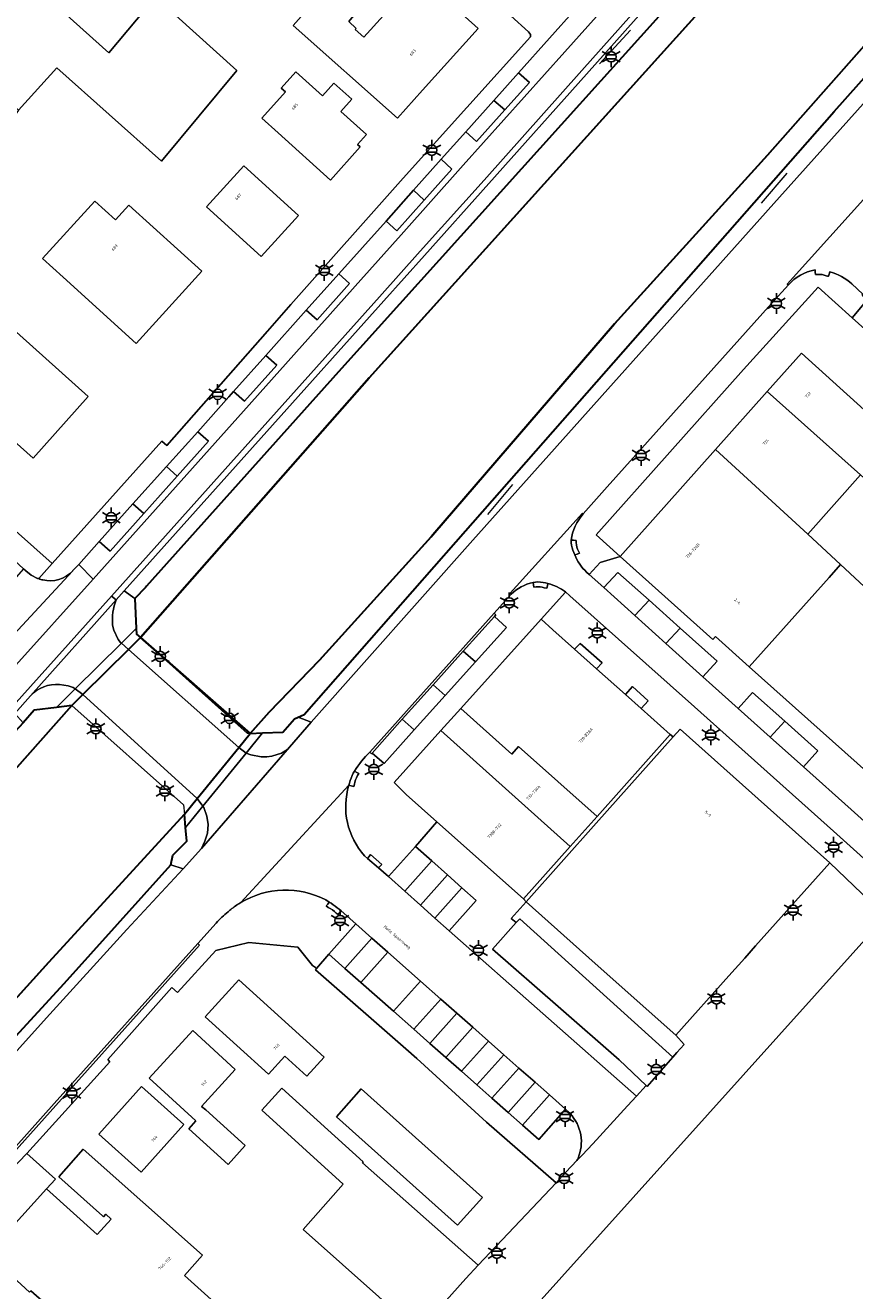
# Model space of a CAD drawing. Extents: x 105780 to 185197, y 477999 to 525027.
# Tile 353 of 562: x 107438 to 107540, y 479692 to 479848. Entities that reach past the tile are written whole.
import ezdxf
from ezdxf.enums import TextEntityAlignment as Align

# ---------------------------------------------------------------- set-up
doc = ezdxf.new("R2010")
doc.units = 0
for name, color, linetype, lineweight in [('B-RO-IE-MEUBILAIR_WEGMEUBILAIR-S', 252, 'Continuous', 25), ('B-RO-IE-TERREINAFSCHEIDING_KUNSTMATIG_HEKWERK-G', 252, 'IE-TERREINAFSCHEIDING-KUNSTMATIG', 18), ('B-WE-GW-WATERGANG_SLOOT_INSTEEK-G', 252, 'Continuous', 30), ('B-XX-KG-KADASTRAAL_BEBOUWING-G', 252, 'Continuous', 20), ('B1-WE-KW-KUNSTWERK_DEK-BRUG', 252, 'Continuous', 18), ('B1-WE-KW-KUNSTWERK_LANDHOOFD-GV', 252, 'Continuous', 18), ('B1-WE-OG-BEBOUWING-T18', 7, 'Continuous', 18), ('B1-WE-OG-TERREIN_ERF-GV', 252, 'Continuous', 18), ('B1-WE-OG-TOPOGRAFIE-T18', 10, 'Continuous', 18), ('B1-WE-OG-WEG-GV', 7, 'Continuous', 18), ('B1-WE-VH-VERHARDING_ASFALT-GV', 252, 'Continuous', 18), ('B1-WE-VH-VERHARDING_BEDRIJFSVLOERPLAAT-GV', 252, 'Continuous', 18), ('B1-WE-VH-VERHARDING_BETONSTRAATSTEEN-GV', 252, 'Continuous', 18), ('B1-WE-VH-VERHARDING_STRAATBAKSTEEN-GV', 252, 'Continuous', 18), ('B1-WE-VH-VERHARDING_TEGEL-GV', 252, 'Continuous', 18)]:
    doc.layers.add(name, color=color, linetype=linetype, lineweight=lineweight)
doc.styles.add('NLCS-ISO', font='NLCS-ISO.ttf')
doc.styles.add('NLCS-ISO-M200-T18', font='NLCS-ISO.ttf', dxfattribs={"height": 0.36})
doc.linetypes.add('IE-TERREINAFSCHEIDING-KUNSTMATIG', pattern='A,4,[82,NLCS.SHX,S=0.75,R=90,X=0,Y=0],4,-2', length=10)

# ---------------------------------------------------------------- blocks, each defined once
blk = doc.blocks.new('B-SIE-WEG_LICHTMAST-SO')
at = {"ltscale": 0.1}
for p, q in [((-1.1, 0.63), (-2.19, 1.27)), ((0, 1.27), (0, 2.53)), ((1.1, 0.63), (2.19, 1.27)), ((-1.1, -0.63), (-2.19, -1.27)), ((0, -1.27), (0, -2.53)), ((1.1, -0.63), (2.19, -1.27))]:
    blk.add_line(p, q, dxfattribs=at)
at = {"flags": 128}
for points in [[(-1.16, 0.5), (1.16, 0.5)], [(-1.16, -0.5), (1.16, -0.5)]]:
    blk.add_lwpolyline(points, dxfattribs=at)
at = {"ltscale": 0.1}
blk.add_circle((0, 0), 1.27, dxfattribs=at)
at = {"style": 'NLCS-ISO'}
blk.add_attdef('TYPE', text='', height=1.8, dxfattribs=at).set_placement((0, 2.53), align=Align.BOTTOM_CENTER)

msp = doc.modelspace()

# ---------------------------------------------------------------- linework, layer by layer
at = {"layer": 'B-RO-IE-TERREINAFSCHEIDING_KUNSTMATIG_HEKWERK-G', "flags": 128}
for points in [[(107512.172, 479847.523), (107508.358, 479843.379)], [(107528.319, 479826.228), (107531.489, 479829.956)], [(107494.613, 479787.939), (107497.724, 479791.639)]]:
    msp.add_lwpolyline(points, dxfattribs=at)
at = {"layer": 'B-WE-GW-WATERGANG_SLOOT_INSTEEK-G', "flags": 128}
for points in [[(107597.37, 479940.99), (107595.922, 479939.549), (107583.267, 479924.507), (107561.326, 479899.709), (107516.033, 479849.622), (107476.267, 479805.5), (107452.606, 479779.093), (107452.489, 479778.962), (107451.192, 479777.604), (107451.368, 479773.897), (107451.401, 479773.209), (107451.877, 479772.782), (107480.013, 479804.74), (107521.232, 479850.413), (107566.72, 479900.512), (107597.385, 479936.534), (107603.985, 479938.791), (107606.042, 479941.003)], [(107544.38, 479849.507), (107529.052, 479832.172), (107510.205, 479811.398), (107487.869, 479785.417), (107487.663, 479785.177), (107473.903, 479769.994), (107467.72, 479763.586), (107465.393, 479760.983), (107466.92, 479761.036), (107469.391, 479761.122), (107470.834, 479762.763), (107471.287, 479762.966), (107472.021, 479763.294), (107490.695, 479784.544), (107537.252, 479837.524), (107546.342, 479847.736), (107551.234, 479853.231)], [(107390.697, 479677.201), (107407.717, 479696.159), (107409.18, 479697.85), (107409.796, 479698.562), (107413.984, 479703.403), (107414.719, 479704.215), (107440.607, 479732.826), (107457.297, 479751.059), (107458.867, 479752.984), (107463.967, 479759.236), (107465.393, 479760.983), (107451.877, 479772.782), (107450.393, 479771.312), (107444.787, 479765.759), (107443.424, 479764.408), (107439.578, 479760.075), (107417.503, 479735.204), (107401.839, 479717.797), (107400.843, 479716.69), (107395.846, 479711.136), (107394.984, 479710.178), (107376.607, 479689.756)]]:
    msp.add_lwpolyline(points, dxfattribs=at)
for points in [[(107544.38, 479849.507), (107547.222, 479852.72), (107565.806, 479873.349), (107582.927, 479893.211), (107602.296, 479915.512), (107609.802, 479924.009), (107610.647, 479925.593), (107611.938, 479928.463), (107613.532, 479931.444), (107614.767, 479933.277), (107606.042, 479941.003), (107603.985, 479938.791), (107597.385, 479936.534), (107566.72, 479900.512), (107521.232, 479850.413), (107480.013, 479804.74), (107451.877, 479772.782), (107465.393, 479760.983), (107467.72, 479763.586), (107473.903, 479769.994), (107487.663, 479785.177), (107487.869, 479785.417), (107510.205, 479811.398), (107529.052, 479832.172)], [(107443.424, 479764.408), (107441.557, 479764.177), (107438.816, 479763.839), (107437.441, 479762.275), (107435.395, 479760.059), (107420.138, 479743.532), (107399.34, 479720.052), (107401.839, 479717.797), (107417.503, 479735.204), (107439.578, 479760.075)], [(107455.631, 479744.809), (107455.883, 479745.991), (107457.594, 479747.704), (107457.442, 479749.418), (107457.297, 479751.059), (107440.607, 479732.826), (107414.719, 479704.215), (107416.845, 479702.297), (107442.471, 479730.194)]]:
    msp.add_lwpolyline(points, close=True, dxfattribs=at)
at = {"layer": 'B-XX-KG-KADASTRAAL_BEBOUWING-G', "flags": 128}
for points in [[(107430.127, 479860.764), (107425.687, 479864.74), (107421.971, 479860.591), (107423.287, 479859.413), (107418.62, 479854.202), (107421.748, 479851.375), (107436.881, 479837.698), (107441.595, 479842.914), (107454.485, 479831.424), (107463.747, 479842.572), (107453.729, 479851.627), (107448.004, 479844.752)], [(107493.448, 479847.745), (107486.213, 479854.265), (107479.371, 479846.673), (107478.319, 479847.619), (107478.421, 479847.733), (107477.507, 479848.589), (107478.322, 479849.532), (107475.643, 479851.921), (107474.807, 479850.987), (107473.902, 479851.784), (107470.661, 479848.123), (107483.497, 479836.71), (107486.606, 479840.168)], [(107466.812, 479836.692), (107468.823, 479834.881), (107475.249, 479829.095), (107478.913, 479833.162), (107478.583, 479833.459), (107479.682, 479834.679), (107476.532, 479837.517), (107477.892, 479839.027), (107475.695, 479841.007), (107474.303, 479839.462), (107471.016, 479842.423), (107469.203, 479840.411), (107469.733, 479839.933)], [(107471.328, 479824.746), (107464.599, 479830.846), (107460.016, 479825.791), (107466.744, 479819.691)], [(107448.814, 479824.189), (107446.259, 479826.511), (107439.833, 479819.44), (107442.387, 479817.119), (107451.341, 479808.981), (107459.417, 479817.867), (107450.464, 479826.005)], [(107430.18, 479816.131), (107426.391, 479819.521), (107419.597, 479811.927), (107423.386, 479808.537), (107438.659, 479794.872), (107445.454, 479802.466)], [(107529.018, 479803.055), (107540.495, 479792.792), (107543.632, 479789.987), (107547.798, 479794.606), (107533.252, 479807.8)], [(107529.018, 479803.055), (107522.665, 479795.934), (107534.01, 479785.521), (107540.495, 479792.792)], [(107534.01, 479785.521), (107522.665, 479795.934), (107510.898, 479782.747), (107522.324, 479772.546), (107522.634, 479772.893), (107526.793, 479769.18), (107536.631, 479780.192), (107538.039, 479781.768)], [(107554.527, 479785.92), (107555.835, 479787.376), (107551.662, 479791.161), (107547.798, 479794.606), (107543.632, 479789.987), (107540.495, 479792.792), (107534.01, 479785.521), (107538.039, 479781.768), (107546.825, 479773.606), (107556.385, 479784.251)], [(107546.825, 479773.606), (107538.039, 479781.768), (107536.631, 479780.192), (107526.793, 479769.18), (107547.3, 479750.871), (107552.034, 479746.636), (107561.941, 479757.775), (107545.699, 479772.352)], [(107513.498, 479764.045), (107511.557, 479765.775), (107508.004, 479768.941), (107505.315, 479771.337), (107502.626, 479773.733), (107501.208, 479775.041), (107491.304, 479764.05), (107497.599, 479758.441), (107498.418, 479759.36), (107508.08, 479750.749), (107517.082, 479760.852)], [(107491.304, 479764.05), (107488.858, 479761.335), (107504.78, 479747.046), (107508.08, 479750.749), (107498.418, 479759.36), (107497.599, 479758.441)], [(107488.858, 479761.335), (107483.094, 479754.939), (107484.583, 479753.484), (107488.362, 479750.117), (107499.039, 479740.603), (107504.78, 479747.046)], [(107518.286, 479761.506), (107517.427, 479760.544), (107507.952, 479749.926), (107499.333, 479740.267), (107507.86, 479732.658), (107517.754, 479723.829), (107524.283, 479731.145), (107526.241, 479733.339), (107527.587, 479734.848), (107536.707, 479745.068)], [(107474.482, 479721.127), (107463.968, 479730.658), (107459.844, 479726.109), (107467.638, 479719.043), (107469.639, 479721.25), (107472.359, 479718.784)], [(107458.202, 479713.756), (107458.711, 479713.296), (107457.826, 479712.318), (107462.675, 479707.932), (107464.78, 479710.259), (107459.931, 479714.645), (107459.382, 479715.048), (107463.552, 479719.615), (107458.312, 479724.399), (107452.962, 479718.54)], [(107457.231, 479712.86), (107452.018, 479717.541), (107446.747, 479711.67), (107451.96, 479706.99)], [(107491.915, 479693.897), (107493.441, 479695.543), (107479.2, 479708.134), (107479.293, 479708.237), (107469.285, 479717.313), (107466.82, 479714.594), (107476.827, 479705.518), (107471.917, 479699.927), (107486.072, 479687.331)], [(107493.958, 479703.871), (107479.057, 479717.228), (107475.99, 479713.806), (107490.891, 479700.449)], [(107464.992, 479661.964), (107477.614, 479675.952), (107476.667, 479676.807), (107457.312, 479694.272), (107459.522, 479696.758), (107444.849, 479709.805), (107441.837, 479706.417), (107447.226, 479701.625), (107447.346, 479701.503), (107447.622, 479701.806), (107448.288, 479701.202), (107446.561, 479699.298), (107440.333, 479704.949), (107433.049, 479696.921), (107438.233, 479692.218), (107438.374, 479692.373), (107441.142, 479689.953), (107440.985, 479689.776), (107447.87, 479683.654), (107444.766, 479680.215)]]:
    msp.add_lwpolyline(points, close=True, dxfattribs=at)
msp.add_lwpolyline([(107598.842, 479688.691), (107597.154, 479690.211), (107587.982, 479698.477), (107543.601, 479738.467), (107494.967, 479684.348), (107468.927, 479655.371), (107521.169, 479608.307), (107522.987, 479610.334)], dxfattribs=at)
at = {"layer": 'B1-WE-KW-KUNSTWERK_DEK-BRUG', "flags": 128}
msp.add_lwpolyline([(107441.557, 479764.177), (107443.424, 479764.408), (107457.196, 479752.196), (107457.297, 479751.059), (107457.442, 479749.418), (107459.577, 479752.034), (107464.897, 479758.556), (107466.92, 479761.036), (107465.393, 479760.983), (107465.048, 479760.971), (107451.877, 479772.782), (107451.401, 479773.209), (107451.368, 479773.897), (107449.533, 479772.079), (107443.858, 479766.457)], close=True, dxfattribs=at)
at = {"layer": 'B1-WE-KW-KUNSTWERK_LANDHOOFD-GV', "flags": 128}
for points in [[(107451.877, 479772.782), (107451.401, 479773.209), (107451.368, 479773.897), (107449.533, 479772.079), (107443.858, 479766.457), (107441.557, 479764.177), (107443.424, 479764.408), (107444.787, 479765.759), (107450.393, 479771.312)], [(107464.897, 479758.556), (107466.92, 479761.036), (107465.393, 479760.983), (107463.967, 479759.236), (107458.867, 479752.984), (107457.297, 479751.059), (107457.442, 479749.418), (107459.577, 479752.034)]]:
    msp.add_lwpolyline(points, close=True, dxfattribs=at)
at = {"layer": 'B1-WE-OG-TERREIN_ERF-GV', "flags": 128}
for points in [[(107430.127, 479860.764), (107448.004, 479844.752), (107453.729, 479851.627), (107463.747, 479842.572), (107454.485, 479831.424), (107441.595, 479842.914), (107436.881, 479837.698), (107431.633, 479830.49), (107425.131, 479823.292), (107422.534, 479825.638), (107420.537, 479823.428), (107419.721, 479824.166), (107408.058, 479811.256), (107408.296, 479811.042), (107441.026, 479781.887), (107454.52, 479796.962), (107455.121, 479796.399), (107467.52, 479810.502), (107470.381, 479813.756), (107484.208, 479829.325), (107499.867, 479846.707), (107499.885, 479847), (107499.627, 479847.329), (107497.455, 479849.322)], [(107486.072, 479687.331), (107471.917, 479699.927), (107476.827, 479705.518), (107466.82, 479714.594), (107469.285, 479717.313), (107479.293, 479708.237), (107479.2, 479708.134), (107493.441, 479695.543), (107503.03, 479705.682), (107494.479, 479713.117), (107485.907, 479720.964), (107484.538, 479722.162), (107473.413, 479731.898), (107473.544, 479732.046), (107473.407, 479732.166), (107473.07, 479732.408), (107471.256, 479734.661), (107465.236, 479735.252), (107461.144, 479734.249), (107456.422, 479729.087), (107455.741, 479729.727), (107447.861, 479720.868), (107448.118, 479720.578), (107437.913, 479709.282), (107441.411, 479706.138), (107440.333, 479704.949), (107446.561, 479699.298), (107448.288, 479701.202), (107447.622, 479701.806), (107447.346, 479701.503), (107447.226, 479701.625), (107441.837, 479706.417), (107444.849, 479709.805), (107459.522, 479696.758), (107457.312, 479694.272), (107476.667, 479676.807)]]:
    msp.add_lwpolyline(points, dxfattribs=at)
for points in [[(107473.902, 479851.784), (107474.807, 479850.987), (107475.643, 479851.921), (107478.322, 479849.532), (107477.507, 479848.589), (107478.421, 479847.733), (107478.319, 479847.619), (107479.371, 479846.673), (107486.213, 479854.265), (107493.448, 479847.745), (107486.606, 479840.168), (107483.497, 479836.71), (107470.661, 479848.123)], [(107469.733, 479839.933), (107469.203, 479840.411), (107471.016, 479842.423), (107474.303, 479839.462), (107475.695, 479841.007), (107477.892, 479839.027), (107476.532, 479837.517), (107479.682, 479834.679), (107478.583, 479833.459), (107478.913, 479833.162), (107475.249, 479829.095), (107468.823, 479834.881), (107466.812, 479836.692)], [(107464.599, 479830.846), (107471.328, 479824.746), (107466.744, 479819.691), (107460.016, 479825.791)], [(107450.464, 479826.005), (107459.417, 479817.867), (107451.341, 479808.981), (107442.387, 479817.119), (107439.833, 479819.44), (107446.259, 479826.511), (107448.814, 479824.189)], [(107445.454, 479802.466), (107438.659, 479794.872), (107423.386, 479808.537), (107419.597, 479811.927), (107426.391, 479819.521), (107430.18, 479816.131)], [(107539.489, 479812.145), (107535.289, 479815.904), (107526.104, 479805.769), (107507.958, 479785.405), (107510.898, 479782.747), (107522.665, 479795.934), (107529.018, 479803.055), (107533.252, 479807.8), (107547.798, 479794.606), (107551.662, 479791.161), (107555.835, 479787.376), (107554.527, 479785.92), (107556.385, 479784.251), (107556.638, 479784.024), (107558.497, 479782.367), (107559.895, 479783.935), (107558.111, 479785.563), (107563.157, 479790.956)], [(107506.006, 479772.061), (107505.315, 479771.337), (107508.004, 479768.941), (107508.695, 479769.665)], [(107512.425, 479766.743), (107511.557, 479765.775), (107513.498, 479764.045), (107514.366, 479765.013)], [(107517.427, 479760.544), (107517.082, 479760.852), (107508.08, 479750.749), (107504.78, 479747.046), (107499.039, 479740.603), (107499.333, 479740.267), (107507.952, 479749.926)], [(107499.333, 479740.267), (107497.505, 479738.219), (107498.104, 479737.696), (107498.581, 479738.181), (107517.395, 479721.118), (107517.907, 479721.699), (107518.799, 479722.712), (107517.754, 479723.829), (107507.86, 479732.658)], [(107498.104, 479737.696), (107495.2, 479734.441), (107503.291, 479727.379), (107510.78, 479720.794), (107514.117, 479717.651), (107514.24, 479717.535), (107517.395, 479721.118), (107498.581, 479738.181)], [(107474.482, 479721.127), (107472.359, 479718.784), (107469.639, 479721.25), (107467.638, 479719.043), (107459.844, 479726.109), (107463.968, 479730.658)], [(107459.382, 479715.048), (107459.931, 479714.645), (107464.78, 479710.259), (107462.675, 479707.932), (107457.826, 479712.318), (107458.711, 479713.296), (107458.202, 479713.756), (107452.962, 479718.54), (107458.312, 479724.399), (107463.552, 479719.615)], [(107457.231, 479712.86), (107451.96, 479706.99), (107446.747, 479711.67), (107452.018, 479717.541)], [(107493.958, 479703.871), (107490.891, 479700.449), (107475.99, 479713.806), (107479.057, 479717.228)], [(107440.985, 479689.776), (107441.142, 479689.953), (107438.374, 479692.373), (107438.233, 479692.218), (107433.049, 479696.921), (107440.333, 479704.949), (107441.411, 479706.138), (107437.913, 479709.282), (107426.195, 479697.141), (107426.151, 479697.095), (107427.139, 479696.168), (107432.993, 479690.676), (107444.766, 479680.215), (107447.87, 479683.654)]]:
    msp.add_lwpolyline(points, close=True, dxfattribs=at)
at = {"layer": 'B1-WE-OG-WEG-GV', "flags": 128}
msp.add_lwpolyline([(107602.769, 479943.836), (107599.917, 479946.326), (107599.468, 479945.822), (107579.264, 479923.285), (107569.279, 479912.083), (107560.075, 479901.786), (107542.939, 479882.6), (107531.648, 479869.96), (107513.92, 479850.129), (107506.762, 479842.107), (107494.748, 479828.677), (107486.847, 479819.818), (107481.838, 479814.236), (107467.413, 479798.123), (107449.87, 479778.52), (107451.192, 479777.604), (107452.489, 479778.962), (107452.606, 479779.093), (107476.267, 479805.5), (107516.033, 479849.622), (107561.326, 479899.709), (107583.267, 479924.507), (107595.922, 479939.549), (107597.37, 479940.99)], dxfattribs=at)
for points in [[(107592.051, 479895.702), (107590.802, 479896.918), (107590.066, 479897.632), (107589.676, 479896.758), (107589.258, 479896.202), (107588.871, 479895.686), (107588.198, 479894.532), (107582.889, 479888.144), (107568.293, 479871.504), (107551.234, 479853.231), (107546.342, 479847.736), (107537.252, 479837.524), (107490.695, 479784.544), (107472.021, 479763.294), (107471.287, 479762.966), (107472.891, 479762.368), (107472.902, 479762.379), (107492.767, 479784.761), (107530.545, 479826.971), (107559.345, 479859.159), (107576.926, 479878.763), (107591.061, 479894.609)], [(107457.138, 479744.333), (107455.631, 479744.809), (107442.471, 479730.194), (107416.845, 479702.297), (107418.037, 479701.219), (107440.32, 479725.958), (107450.221, 479736.867)]]:
    msp.add_lwpolyline(points, close=True, dxfattribs=at)
at = {"layer": 'B1-WE-VH-VERHARDING_ASFALT-GV', "flags": 128}
for points in [[(107559.345, 479859.159), (107530.545, 479826.971), (107492.767, 479784.761), (107472.902, 479762.379), (107472.891, 479762.368), (107470.238, 479759.283), (107459.398, 479746.837), (107457.138, 479744.333), (107450.221, 479736.867), (107440.32, 479725.958), (107418.037, 479701.219), (107424.613, 479695.973), (107425.22, 479697.633), (107425.493, 479697.785), (107429.757, 479702.583), (107441.269, 479715.429), (107458.945, 479735.129), (107461.202, 479737.64)], [(107480.107, 479758.68), (107495.431, 479775.784), (107497.489, 479778.101), (107497.387, 479778.225), (107506.287, 479788.106), (107506.38, 479788), (107509.329, 479791.326), (107529.56, 479813.904), (107531.617, 479816.177), (107531.477, 479816.268), (107541.958, 479827.911), (107542.088, 479827.824), (107542.79, 479828.641), (107559.656, 479847.431), (107560.315, 479848.188)], [(107448.894, 479777.429), (107438.341, 479765.613)], [(107449.428, 479772.172), (107449.148, 479772.554), (107448.602, 479773.685), (107448.453, 479774.292)], [(107441.929, 479767.001), (107442.994, 479766.84), (107443.591, 479766.623), (107443.858, 479766.457), (107449.533, 479772.079), (107449.428, 479772.172)], [(107478.077, 479756.072), (107478.235, 479756.334)], [(107463.982, 479740.025), (107464.244, 479740.165), (107477.532, 479754.596)], [(107477.532, 479754.596), (107464.244, 479740.165)], [(107477.532, 479754.596), (107477.623, 479754.862)], [(107489.864, 479736.683), (107488.103, 479738.258), (107486.334, 479739.841), (107484.398, 479741.573), (107482.401, 479743.36), (107481.177, 479744.428), (107479.824, 479745.606), (107479.464, 479745.93)], [(107474.698, 479740.482), (107475.086, 479740.23), (107475.346, 479740.074)], [(107462.661, 479739.034), (107462.864, 479739.219)], [(107476.349, 479739.342), (107476.597, 479739.14), (107478.374, 479737.527), (107480.369, 479735.766), (107482.315, 479734.048), (107486.343, 479730.493), (107488.855, 479728.276), (107490.826, 479726.537), (107492.783, 479724.809), (107494.694, 479723.123), (107496.612, 479721.431), (107498.462, 479719.798), (107500.438, 479718.054), (107502.222, 479716.48), (107504.201, 479714.733), (107504.481, 479714.451)], [(107505.599, 479708.414), (107506.245, 479709.092), (107507.557, 479710.469), (107511.813, 479715.128), (107512.919, 479716.34), (107489.864, 479736.683)]]:
    msp.add_lwpolyline(points, dxfattribs=at)
for points in [[(107448.311, 479777.884), (107466.858, 479798.579), (107481.294, 479814.71), (107486.316, 479820.337), (107494.162, 479829.093), (107506.182, 479842.568), (107513.33, 479850.575), (107510.843, 479852.434), (107504.122, 479844.878), (107491.597, 479830.905), (107483.961, 479822.351), (107478.987, 479816.793), (107464.542, 479800.625), (107446.045, 479779.98), (107436.191, 479768.986), (107417.706, 479748.346), (107403.893, 479732.937), (107382.485, 479709.067), (107384.827, 479707.086), (107391.456, 479714.471), (107397.72, 479721.478), (107407.932, 479732.827), (107420.513, 479746.869), (107436.204, 479764.363)], [(107443.858, 479766.457), (107444.787, 479765.759), (107458.867, 479752.984), (107459.577, 479752.034), (107464.897, 479758.556), (107463.967, 479759.236), (107450.393, 479771.312), (107449.533, 479772.079)], [(107470.238, 479759.283), (107469.773, 479758.87), (107469.228, 479758.562), (107468.049, 479758.195), (107467.437, 479758.083), (107466.726, 479758.091), (107465.472, 479758.339), (107464.897, 479758.556), (107459.577, 479752.034), (107459.696, 479751.847), (107460.056, 479750.778), (107460.211, 479749.786), (107460.116, 479748.705), (107459.797, 479747.719), (107459.398, 479746.837)]]:
    msp.add_lwpolyline(points, close=True, dxfattribs=at)
at = {"layer": 'B1-WE-VH-VERHARDING_ASFALT-GV'}
for points in [[(107448.453, 479774.292, -0.1161059), (107448.894, 479777.429)], [(107438.341, 479765.613, -0.2331649), (107441.929, 479767.001)], [(107478.235, 479756.334, -0.0601735), (107480.107, 479758.68)], [(107477.623, 479754.862, -0.0903179), (107478.077, 479756.072)], [(107479.464, 479745.93, -0.2651125), (107477.532, 479754.596)], [(107464.244, 479740.165, -0.1265174), (107469.41, 479741.71)], [(107469.41, 479741.71, -0.1239177), (107474.698, 479740.482)], [(107461.202, 479737.64, -0.0401421), (107462.661, 479739.034)], [(107462.864, 479739.219, -0.0214454), (107463.982, 479740.025)], [(107475.346, 479740.074, -0.0259829), (107476.349, 479739.342)], [(107504.481, 479714.451, -0.3048335), (107505.839, 479708.988)], [(107505.839, 479708.988, -0.0346185), (107505.599, 479708.414)]]:
    msp.add_lwpolyline(points, format="xyb", dxfattribs=at)
at = {"layer": 'B1-WE-VH-VERHARDING_BEDRIJFSVLOERPLAAT-GV', "flags": 128}
for points in [[(107491.615, 479771.108), (107495.433, 479775.375), (107495.613, 479775.591), (107495.431, 479775.784), (107480.107, 479758.68), (107480.311, 479758.48), (107480.39, 479758.563), (107484.107, 479762.717), (107487.898, 479766.954)], [(107458.945, 479735.129), (107441.269, 479715.429), (107429.757, 479702.583), (107429.988, 479702.383), (107441.474, 479715.189), (107459.153, 479734.912)]]:
    msp.add_lwpolyline(points, close=True, dxfattribs=at)
at = {"layer": 'B1-WE-VH-VERHARDING_BETONSTRAATSTEEN-GV', "flags": 128}
for points in [[(107560.075, 479901.786), (107559.437, 479902.147), (107542.381, 479883.06), (107531.041, 479870.365), (107513.33, 479850.575), (107506.182, 479842.568), (107494.162, 479829.093), (107486.316, 479820.337), (107481.294, 479814.71), (107466.858, 479798.579), (107448.311, 479777.884), (107448.894, 479777.429), (107449.87, 479778.52), (107467.413, 479798.123), (107481.838, 479814.236), (107486.847, 479819.818), (107494.748, 479828.677), (107506.762, 479842.107), (107513.92, 479850.129), (107531.648, 479869.96), (107542.939, 479882.6)], [(107499.757, 479841.112), (107498.414, 479842.299), (107495.378, 479838.901), (107496.718, 479837.717)], [(107496.718, 479837.717), (107495.378, 479838.901), (107491.907, 479835.016), (107493.236, 479833.827)], [(107490.214, 479830.445), (107488.906, 479831.661), (107485.497, 479827.847), (107486.806, 479826.63)], [(107486.806, 479826.63), (107485.497, 479827.847), (107482.102, 479824.048), (107483.432, 479822.854)], [(107476.286, 479817.538), (107472.293, 479813.064), (107473.635, 479811.897), (107477.609, 479816.343)], [(107467.311, 479807.496), (107463.35, 479803.065), (107464.666, 479801.878), (107468.646, 479806.325)], [(107460.26, 479796.963), (107458.933, 479798.118), (107455.083, 479793.822), (107456.412, 479792.661)], [(107456.412, 479792.661), (107455.083, 479793.822), (107450.961, 479789.223), (107452.294, 479788.057)], [(107452.294, 479788.057), (107450.961, 479789.223), (107446.803, 479784.583), (107448.141, 479783.414)], [(107383.988, 479705.039), (107391.577, 479713.696), (107392.386, 479714.618), (107394.752, 479717.278), (107395.622, 479718.257), (107397.558, 479720.434), (107401.654, 479725.04), (107421.071, 479746.382), (107436.401, 479763.453), (107438.341, 479765.613), (107448.894, 479777.429), (107448.311, 479777.884), (107436.204, 479764.363), (107420.513, 479746.869), (107407.932, 479732.827), (107397.72, 479721.478), (107391.456, 479714.471), (107384.827, 479707.086), (107383.372, 479705.465)], [(107487.735, 479745.292), (107485.746, 479747.073), (107482.401, 479743.36), (107484.398, 479741.573)], [(107489.669, 479743.56), (107487.735, 479745.292), (107484.398, 479741.573), (107486.334, 479739.841)], [(107491.438, 479741.976), (107489.669, 479743.56), (107486.334, 479739.841), (107488.103, 479738.258)], [(107493.198, 479740.4), (107491.438, 479741.976), (107488.103, 479738.258), (107489.864, 479736.683)], [(107480.369, 479735.766), (107478.374, 479737.527), (107475.057, 479733.816), (107477.052, 479732.055)], [(107482.315, 479734.048), (107480.369, 479735.766), (107477.052, 479732.055), (107478.998, 479730.337)], [(107482.315, 479734.048), (107478.998, 479730.337), (107483.026, 479726.782), (107486.343, 479730.493)], [(107488.855, 479728.276), (107486.343, 479730.493), (107483.026, 479726.782), (107485.538, 479724.565)], [(107490.826, 479726.537), (107488.855, 479728.276), (107485.538, 479724.565), (107487.509, 479722.826)], [(107492.783, 479724.809), (107490.826, 479726.537), (107487.509, 479722.826), (107489.466, 479721.098)], [(107494.694, 479723.123), (107492.783, 479724.809), (107489.466, 479721.098), (107491.377, 479719.412)], [(107496.612, 479721.431), (107494.694, 479723.123), (107491.377, 479719.412), (107493.295, 479717.72)], [(107498.462, 479719.798), (107496.612, 479721.431), (107493.295, 479717.72), (107495.144, 479716.087)], [(107500.438, 479718.054), (107498.462, 479719.798), (107495.144, 479716.087), (107497.12, 479714.342)], [(107502.222, 479716.48), (107500.438, 479718.054), (107497.12, 479714.342), (107498.904, 479712.768)], [(107504.201, 479714.733), (107502.222, 479716.48), (107498.904, 479712.768), (107500.897, 479711.008)]]:
    msp.add_lwpolyline(points, close=True, dxfattribs=at)
for points in [[(107508.548, 479853.656), (107502.211, 479846.565), (107498.414, 479842.299), (107499.757, 479841.112), (107496.718, 479837.717), (107493.236, 479833.827), (107491.907, 479835.016), (107488.906, 479831.661), (107490.214, 479830.445), (107486.806, 479826.63), (107483.432, 479822.854), (107482.102, 479824.048), (107476.286, 479817.538), (107477.609, 479816.343), (107473.635, 479811.897), (107472.293, 479813.064), (107467.311, 479807.496), (107468.646, 479806.325), (107464.666, 479801.878), (107463.35, 479803.065), (107462.749, 479802.397), (107458.933, 479798.118), (107460.26, 479796.963), (107456.412, 479792.661), (107452.294, 479788.057), (107448.141, 479783.414), (107446.803, 479784.583), (107444.281, 479781.783), (107446.045, 479779.98), (107464.542, 479800.625), (107478.987, 479816.793), (107483.961, 479822.351), (107491.597, 479830.905), (107504.122, 479844.878), (107510.843, 479852.434)], [(107403.893, 479732.937), (107417.706, 479748.346), (107436.191, 479768.986), (107446.045, 479779.98), (107444.281, 479781.783), (107443.598, 479781.075)], [(107439.355, 479780.031), (107439.212, 479780.058), (107438.439, 479780.464), (107437.768, 479780.986), (107437.505, 479781.23), (107433.878, 479777.17), (107434.415, 479776.679)], [(107435.269, 479772.03), (107443.501, 479780.969)], [(107443.501, 479780.969), (107435.269, 479772.03)], [(107494.967, 479684.348), (107543.601, 479738.467), (107536.707, 479745.068), (107527.587, 479734.848), (107526.241, 479733.339), (107524.283, 479731.145), (107517.754, 479723.829), (107518.799, 479722.712), (107517.907, 479721.699), (107517.395, 479721.118), (107514.24, 479717.535), (107514.117, 479717.651), (107512.919, 479716.34), (107511.813, 479715.128), (107507.557, 479710.469), (107506.245, 479709.092), (107505.599, 479708.414), (107504.216, 479706.962), (107503.03, 479705.682), (107493.441, 479695.543), (107491.915, 479693.897), (107486.072, 479687.331)]]:
    msp.add_lwpolyline(points, dxfattribs=at)
at = {"layer": 'B1-WE-VH-VERHARDING_BETONSTRAATSTEEN-GV'}
for points in [[(107443.501, 479780.969, -0.2652749), (107439.856, 479779.868)], [(107443.598, 479781.075, -0.0145318), (107443.501, 479780.969)], [(107439.856, 479779.868, -0.0300104), (107439.355, 479780.031)]]:
    msp.add_lwpolyline(points, format="xyb", dxfattribs=at)
at = {"layer": 'B1-WE-VH-VERHARDING_STRAATBAKSTEEN-GV', "flags": 128}
for points in [[(107476.286, 479817.538), (107482.102, 479824.048), (107485.497, 479827.847), (107488.906, 479831.661), (107491.907, 479835.016), (107495.378, 479838.901), (107498.414, 479842.299), (107502.211, 479846.565), (107508.548, 479853.656)], [(107497.455, 479849.322), (107499.627, 479847.329), (107499.885, 479847), (107499.867, 479846.707), (107484.208, 479829.325), (107470.381, 479813.756), (107467.52, 479810.502), (107455.121, 479796.399), (107454.52, 479796.962), (107441.026, 479781.887), (107439.355, 479780.031)], [(107542.088, 479827.824), (107541.958, 479827.911), (107531.477, 479816.268), (107531.617, 479816.177)], [(107539.42, 479816.296), (107540.802, 479815.05), (107540.709, 479814.941), (107541.339, 479814.374), (107544.797, 479818.074), (107544.336, 479818.691), (107542.732, 479820.13)], [(107443.598, 479781.075), (107444.281, 479781.783), (107446.803, 479784.583), (107450.961, 479789.223), (107455.083, 479793.822), (107458.933, 479798.118), (107462.749, 479802.397), (107463.35, 479803.065), (107467.311, 479807.496), (107472.293, 479813.064), (107476.286, 479817.538)], [(107534.912, 479818.028), (107534.923, 479817.732), (107534.958, 479817.448), (107535.247, 479817.459)], [(107535.247, 479817.459), (107534.958, 479817.448), (107534.923, 479817.732), (107534.912, 479818.028)], [(107536.271, 479817.314), (107536.44, 479817.265), (107536.563, 479817.243), (107536.641, 479817.505), (107536.74, 479817.804)], [(107536.74, 479817.804), (107536.641, 479817.505), (107536.563, 479817.243), (107536.44, 479817.265), (107536.271, 479817.314)], [(107531.617, 479816.177), (107529.56, 479813.904), (107509.329, 479791.326), (107506.38, 479788)], [(107506.793, 479780.828), (107507.113, 479780.537), (107508.475, 479782.018), (107510.898, 479782.747), (107507.958, 479785.405), (107526.104, 479805.769), (107535.289, 479815.904), (107539.489, 479812.145)], [(107539.489, 479812.145), (107541.339, 479814.374), (107540.709, 479814.941), (107540.802, 479815.05), (107539.42, 479816.296)], [(107541.339, 479814.374), (107539.489, 479812.145), (107563.157, 479790.956)], [(107506.38, 479788), (107506.287, 479788.106), (107497.387, 479778.225), (107497.489, 479778.101)], [(107504.888, 479784.439), (107504.885, 479784.755)], [(107505.495, 479784.435), (107505.491, 479784.735), (107505.193, 479784.748), (107504.885, 479784.755), (107504.888, 479784.439)], [(107504.885, 479784.755), (107505.193, 479784.748), (107505.491, 479784.735), (107505.495, 479784.435)], [(107505.201, 479783.244), (107505.327, 479782.965), (107505.623, 479783.064), (107505.903, 479783.182), (107505.77, 479783.431)], [(107505.327, 479782.965), (107505.201, 479783.244)], [(107505.77, 479783.431), (107505.903, 479783.182), (107505.623, 479783.064), (107505.327, 479782.965)], [(107547.3, 479750.871), (107526.793, 479769.18), (107522.634, 479772.893), (107522.324, 479772.546), (107510.898, 479782.747), (107508.475, 479782.018), (107507.113, 479780.537), (107508.9, 479778.93), (107510.622, 479780.791), (107514.468, 479777.364), (107518.315, 479773.938), (107522.874, 479769.876), (107521.097, 479767.956), (107522.282, 479766.89), (107525.437, 479764.063), (107527.218, 479766.006), (107531.171, 479762.484), (107535.264, 479758.838), (107533.462, 479756.872), (107539.334, 479751.61), (107552.766, 479739.564)], [(107552.766, 479739.564), (107539.334, 479751.61), (107533.462, 479756.872), (107529.38, 479760.53), (107525.437, 479764.063), (107522.282, 479766.89), (107521.097, 479767.956), (107516.558, 479772.04), (107512.729, 479775.485), (107508.9, 479778.93), (107507.113, 479780.537), (107506.793, 479780.828)], [(107500.204, 479779.568), (107500.491, 479779.609)], [(107500.491, 479779.609), (107500.204, 479779.568), (107500.237, 479779.266), (107500.283, 479778.987), (107500.584, 479779.021)], [(107500.584, 479779.021), (107500.283, 479778.987), (107500.237, 479779.266), (107500.204, 479779.568)], [(107502.034, 479779.428), (107501.955, 479779.145), (107501.884, 479778.855), (107501.582, 479778.92)], [(107501.582, 479778.92), (107501.884, 479778.855), (107501.955, 479779.145), (107502.034, 479779.428)], [(107501.733, 479779.503), (107502.034, 479779.428)], [(107502.034, 479779.428), (107501.733, 479779.503)], [(107448.453, 479774.292), (107448.602, 479773.685), (107449.148, 479772.554), (107449.428, 479772.172), (107449.533, 479772.079), (107451.368, 479773.897), (107451.192, 479777.604)], [(107451.192, 479777.604), (107449.87, 479778.52), (107448.894, 479777.429)], [(107497.489, 479778.101), (107495.431, 479775.784), (107495.613, 479775.591), (107495.433, 479775.375), (107496.915, 479774.02), (107493.108, 479769.785), (107489.381, 479765.64), (107485.58, 479761.412), (107481.853, 479757.267), (107480.39, 479758.563), (107480.311, 479758.48), (107480.107, 479758.68)], [(107491.304, 479764.05), (107501.208, 479775.041), (107504.201, 479778.385), (107504.208, 479778.393)], [(107550.363, 479737.062), (107537.155, 479748.948), (107520.069, 479764.252), (107504.722, 479777.935), (107504.208, 479778.393), (107504.201, 479778.385), (107501.208, 479775.041), (107502.626, 479773.733), (107505.315, 479771.337), (107506.006, 479772.061), (107508.695, 479769.665), (107508.004, 479768.941), (107511.557, 479765.775), (107512.425, 479766.743), (107514.366, 479765.013), (107513.498, 479764.045), (107517.082, 479760.852), (107517.427, 479760.544), (107518.286, 479761.506), (107536.707, 479745.068), (107543.601, 479738.467)], [(107504.208, 479778.393), (107504.722, 479777.935), (107520.069, 479764.252), (107537.155, 479748.948), (107550.363, 479737.062), (107562.687, 479726.008), (107578.694, 479711.654), (107589.632, 479701.819), (107599.566, 479692.861), (107601.909, 479695.496), (107591.888, 479704.479), (107581.114, 479714.097), (107565.157, 479728.422), (107552.766, 479739.564)], [(107443.858, 479766.457), (107443.591, 479766.623), (107442.994, 479766.84), (107441.929, 479767.001)], [(107438.341, 479765.613), (107436.401, 479763.453), (107437.441, 479762.275), (107438.816, 479763.839), (107441.557, 479764.177), (107443.858, 479766.457)], [(107479.464, 479745.93), (107479.824, 479745.606), (107480.008, 479745.843), (107480.204, 479746.071), (107481.576, 479744.866), (107481.177, 479744.428), (107482.401, 479743.36), (107485.746, 479747.073), (107488.362, 479750.117), (107484.583, 479753.484), (107483.094, 479754.939), (107488.858, 479761.335), (107491.304, 479764.05)], [(107478.609, 479755.783), (107478.74, 479756.038), (107478.49, 479756.174), (107478.235, 479756.334), (107478.077, 479756.072)], [(107478.235, 479756.334), (107478.49, 479756.174), (107478.74, 479756.038), (107478.609, 479755.783)], [(107477.623, 479754.862), (107477.532, 479754.596), (107477.823, 479754.542), (107478.12, 479754.454), (107478.208, 479754.721)], [(107478.208, 479754.721), (107478.12, 479754.454), (107477.823, 479754.542), (107477.532, 479754.596)], [(107464.244, 479740.165), (107463.982, 479740.025)], [(107474.975, 479739.576), (107474.746, 479739.745), (107474.92, 479739.987), (107475.086, 479740.23), (107474.698, 479740.482)], [(107475.346, 479740.074), (107475.086, 479740.23), (107474.92, 479739.987), (107474.746, 479739.745), (107474.975, 479739.576)], [(107437.913, 479709.282), (107448.118, 479720.578), (107447.861, 479720.868), (107455.741, 479729.727), (107456.422, 479729.087), (107461.144, 479734.249), (107465.236, 479735.252), (107471.256, 479734.661), (107473.07, 479732.408), (107473.407, 479732.166), (107473.544, 479732.046), (107475.057, 479733.816), (107478.374, 479737.527), (107476.597, 479739.14), (107476.203, 479738.686), (107475.976, 479738.872)], [(107462.864, 479739.219), (107462.661, 479739.034)], [(107475.976, 479738.872), (107476.203, 479738.686), (107476.597, 479739.14), (107476.349, 479739.342)], [(107461.202, 479737.64), (107458.945, 479735.129), (107459.153, 479734.912), (107441.474, 479715.189), (107429.988, 479702.383), (107425.695, 479697.595), (107426.195, 479697.141), (107437.913, 479709.282)]]:
    msp.add_lwpolyline(points, dxfattribs=at)
at = {"layer": 'B1-WE-VH-VERHARDING_STRAATBAKSTEEN-GV'}
for points in [[(107531.617, 479816.177, -0.1749755), (107534.912, 479818.028)], [(107534.912, 479818.028, 0.1749755), (107531.617, 479816.177)], [(107535.247, 479817.459, -0.1189365), (107536.271, 479817.314)], [(107536.271, 479817.314, 0.1189365), (107535.247, 479817.459)], [(107536.74, 479817.804, -0.1213898), (107539.42, 479816.296)], [(107539.42, 479816.296, 0.1213898), (107536.74, 479817.804)], [(107504.885, 479784.755, -0.1581081), (107506.38, 479788)], [(107506.38, 479788, 0.1581081), (107504.885, 479784.755)], [(107505.201, 479783.244, -0.0664813), (107504.888, 479784.439)], [(107504.888, 479784.439, 0.0664813), (107505.201, 479783.244)], [(107505.77, 479783.431, -0.0756546), (107505.495, 479784.435)], [(107505.495, 479784.435, 0.0756546), (107505.77, 479783.431)], [(107506.793, 479780.828, -0.1116908), (107505.327, 479782.965)], [(107505.327, 479782.965, 0.1116908), (107506.793, 479780.828)], [(107439.856, 479779.868, 0.2652749), (107443.501, 479780.969)], [(107443.501, 479780.969, 0.0145318), (107443.598, 479781.075)], [(107439.355, 479780.031, 0.0300104), (107439.856, 479779.868)], [(107500.204, 479779.568, 0.1460503), (107497.489, 479778.101)], [(107497.489, 479778.101, -0.1460503), (107500.204, 479779.568)], [(107500.491, 479779.609, -0.0778748), (107501.733, 479779.503)], [(107501.733, 479779.503, 0.0778748), (107500.491, 479779.609)], [(107504.208, 479778.393, 0.0894158), (107502.034, 479779.428)], [(107502.034, 479779.428, -0.0894158), (107504.208, 479778.393)], [(107501.582, 479778.92, 0.0952249), (107500.584, 479779.021)], [(107500.584, 479779.021, -0.0952249), (107501.582, 479778.92)], [(107448.894, 479777.429, 0.1161059), (107448.453, 479774.292)], [(107441.929, 479767.001, 0.2331649), (107438.341, 479765.613)], [(107480.107, 479758.68, 0.0601735), (107478.235, 479756.334)], [(107478.077, 479756.072, 0.0903179), (107477.623, 479754.862)], [(107478.208, 479754.721, -0.1012497), (107478.609, 479755.783)], [(107478.609, 479755.783, 0.1012497), (107478.208, 479754.721)], [(107477.532, 479754.596, 0.2651125), (107479.464, 479745.93)], [(107469.41, 479741.71, 0.1265174), (107464.244, 479740.165)], [(107474.698, 479740.482, 0.1239177), (107469.41, 479741.71)], [(107462.661, 479739.034, 0.0401421), (107461.202, 479737.64)], [(107463.982, 479740.025, 0.0214454), (107462.864, 479739.219)], [(107475.976, 479738.872, 0.0645846), (107474.975, 479739.576)], [(107474.975, 479739.576, -0.0645846), (107475.976, 479738.872)], [(107476.349, 479739.342, 0.0259829), (107475.346, 479740.074)]]:
    msp.add_lwpolyline(points, format="xyb", dxfattribs=at)
at = {"layer": 'B1-WE-VH-VERHARDING_STRAATBAKSTEEN-GV', "flags": 128}
for points in [[(107514.468, 479777.364), (107510.622, 479780.791), (107508.9, 479778.93), (107512.729, 479775.485)], [(107514.468, 479777.364), (107512.729, 479775.485), (107516.558, 479772.04), (107518.315, 479773.938)], [(107496.915, 479774.02), (107495.433, 479775.375), (107491.615, 479771.108), (107493.108, 479769.785)], [(107451.877, 479772.782), (107451.401, 479773.209), (107451.368, 479773.897), (107449.533, 479772.079), (107450.393, 479771.312), (107463.967, 479759.236), (107464.897, 479758.556), (107466.92, 479761.036), (107465.393, 479760.983), (107465.048, 479760.971)], [(107518.315, 479773.938), (107516.558, 479772.04), (107521.097, 479767.956), (107522.874, 479769.876)], [(107493.108, 479769.785), (107491.615, 479771.108), (107487.898, 479766.954), (107489.381, 479765.64)], [(107489.381, 479765.64), (107487.898, 479766.954), (107484.107, 479762.717), (107485.58, 479761.412)], [(107444.787, 479765.759), (107443.858, 479766.457), (107441.557, 479764.177), (107443.424, 479764.408), (107457.196, 479752.196), (107457.297, 479751.059), (107457.442, 479749.418), (107459.577, 479752.034), (107458.867, 479752.984)], [(107527.218, 479766.006), (107525.437, 479764.063), (107529.38, 479760.53), (107531.171, 479762.484)], [(107470.238, 479759.283), (107472.891, 479762.368), (107471.287, 479762.966), (107470.834, 479762.763), (107469.391, 479761.122), (107466.92, 479761.036), (107464.897, 479758.556), (107465.472, 479758.339), (107466.726, 479758.091), (107467.437, 479758.083), (107468.049, 479758.195), (107469.228, 479758.562), (107469.773, 479758.87)], [(107485.58, 479761.412), (107484.107, 479762.717), (107480.39, 479758.563), (107481.853, 479757.267)], [(107531.171, 479762.484), (107529.38, 479760.53), (107533.462, 479756.872), (107535.264, 479758.838)], [(107459.398, 479746.837), (107459.797, 479747.719), (107460.116, 479748.705), (107460.211, 479749.786), (107460.056, 479750.778), (107459.696, 479751.847), (107459.577, 479752.034), (107457.442, 479749.418), (107457.594, 479747.704), (107455.883, 479745.991), (107455.631, 479744.809), (107457.138, 479744.333)], [(107480.204, 479746.071), (107480.008, 479745.843), (107479.824, 479745.606), (107481.177, 479744.428), (107481.576, 479744.866)]]:
    msp.add_lwpolyline(points, close=True, dxfattribs=at)
at = {"layer": 'B1-WE-VH-VERHARDING_TEGEL-GV', "flags": 128}
for points in [[(107362.273, 479848.359), (107432.016, 479786.318), (107434.797, 479783.74), (107437.505, 479781.23), (107437.768, 479780.986), (107438.439, 479780.464), (107439.212, 479780.058), (107439.355, 479780.031), (107441.026, 479781.887), (107408.296, 479811.042), (107408.058, 479811.256), (107406.053, 479813.064), (107394.897, 479823.125), (107393.098, 479824.747), (107392.621, 479825.173), (107369.563, 479845.749), (107367.194, 479848.31)], [(107489.466, 479721.098), (107487.509, 479722.826), (107485.538, 479724.565), (107483.026, 479726.782), (107478.998, 479730.337), (107477.052, 479732.055), (107475.057, 479733.816), (107473.544, 479732.046), (107473.413, 479731.898), (107484.538, 479722.162), (107485.907, 479720.964), (107494.479, 479713.117), (107503.03, 479705.682), (107504.216, 479706.962), (107505.599, 479708.414)], [(107504.481, 479714.451), (107504.201, 479714.733), (107500.897, 479711.008), (107498.904, 479712.768), (107497.12, 479714.342), (107495.144, 479716.087), (107493.295, 479717.72), (107491.377, 479719.412), (107489.466, 479721.098)]]:
    msp.add_lwpolyline(points, dxfattribs=at)
msp.add_lwpolyline([(107488.362, 479750.117), (107485.746, 479747.073), (107487.735, 479745.292), (107489.669, 479743.56), (107491.438, 479741.976), (107493.198, 479740.4), (107489.864, 479736.683), (107512.919, 479716.34), (107514.117, 479717.651), (107510.78, 479720.794), (107503.291, 479727.379), (107495.2, 479734.441), (107498.104, 479737.696), (107497.505, 479738.219), (107499.333, 479740.267), (107499.039, 479740.603)], close=True, dxfattribs=at)
at = {"layer": 'B1-WE-VH-VERHARDING_TEGEL-GV'}
for points in [[(107505.839, 479708.988, 0.3048335), (107504.481, 479714.451)], [(107505.599, 479708.414, 0.0346185), (107505.839, 479708.988)]]:
    msp.add_lwpolyline(points, format="xyb", dxfattribs=at)

# ---------------------------------------------------------------- block references
at = {"layer": 'B-RO-IE-MEUBILAIR_WEGMEUBILAIR-S', "xscale": 0.5, "yscale": 0.5, "zscale": 0.5}
for p in [(107509.806, 479844.261), (107487.738, 479832.767), (107474.497, 479817.963), (107530.142, 479813.903), (107461.382, 479802.714), (107513.493, 479795.201), (107448.291, 479787.527), (107497.263, 479777.053), (107508.099, 479773.359), (107454.317, 479770.451), (107462.858, 479762.839), (107446.395, 479761.554), (107522.063, 479760.783), (107480.602, 479756.547), (107454.89, 479753.891), (107537.186, 479746.975), (107532.189, 479739.224), (107476.441, 479737.955), (107493.48, 479734.286), (107522.757, 479728.312), (107515.359, 479719.619), (107443.434, 479716.728), (107504.136, 479713.829), (107504.03, 479706.21), (107495.754, 479697.009)]:
    msp.add_blockref('B-SIE-WEG_LICHTMAST-SO', p, dxfattribs=at)

# ---------------------------------------------------------------- texts
at = {"layer": 'B1-WE-OG-BEBOUWING-T18', "style": 'NLCS-ISO-M200-T18'}
for s, rotation, p in [('683', 47.9, (107485.382, 479844.781)), ('685', 47.9, (107470.866, 479838.127)), ('687', 47.9, (107463.908, 479827.036)), ('689', 47.9, (107448.696, 479820.782)), ('722', 48.3, (107534.026, 479802.659)), ('724', 48.3, (107528.84, 479796.847)), ('726-726B', 47.6, (107519.843, 479783.464)), ('2-4', 315.3, (107525.358, 479777.226)), ('728-728A', 48.2, (107506.683, 479760.726)), ('3', 48.2, (107506.683, 479760.726)), ('730-730A', 46.4, (107500.222, 479753.681)), ('5-9', 319.7, (107521.732, 479751.093)), ('730B-732', 48.4, (107495.444, 479748.986)), ('740', 47.8, (107468.621, 479722.414)), ('742', 47.8, (107459.698, 479717.918)), ('744', 47.5, (107453.582, 479711.101)), ('746-752', 46.1, (107454.874, 479695.752))]:
    msp.add_text(s, height=0.36, rotation=rotation, dxfattribs=at).set_placement(p, align=Align.MIDDLE)
at = {"layer": 'B1-WE-OG-TOPOGRAFIE-T18', "style": 'NLCS-ISO-M200-T18'}
msp.add_text('Melis Spaansweg', height=0.36, rotation=319.5, dxfattribs=at).set_placement((107483.442, 479735.877), align=Align.MIDDLE)

doc.saveas('drawing.dxf')
